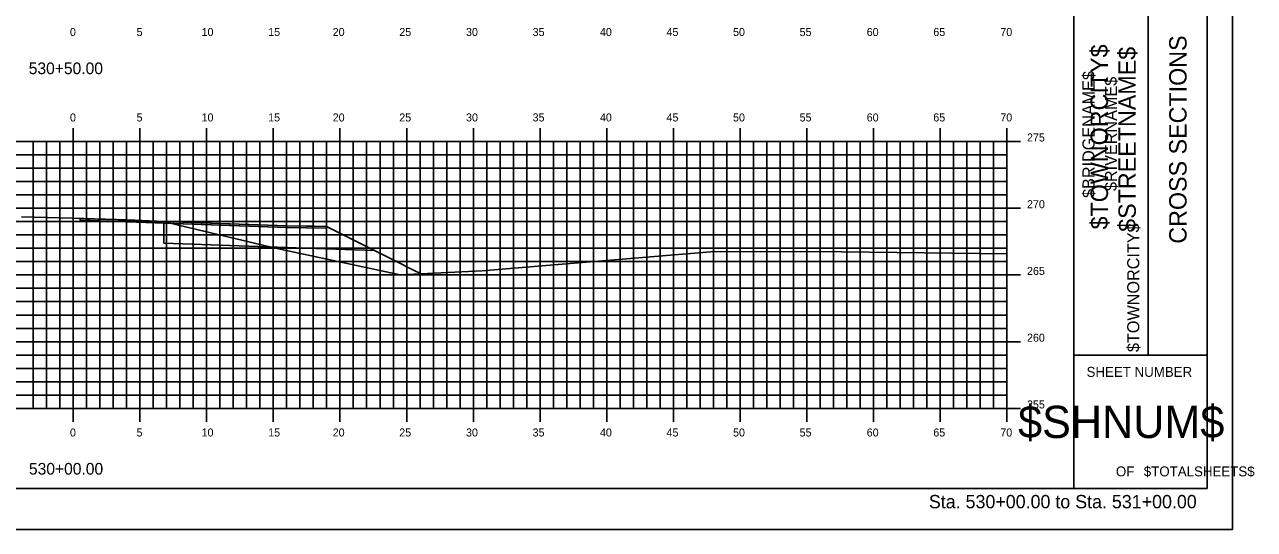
# Model space of a CAD drawing. Extents: x 1168600 to 1177589, y 610178 to 611246.
# Drawn here: x 1176610.3 to 1176702.4, y 610268.7 to 610306.6 of the extents above; entities that cross this region are included whole.
import ezdxf

# ---------------------------------------------------------------- set-up
doc = ezdxf.new("R2010")
doc.units = 0
for name, color, linetype in [('_Construction', 7, 'Continuous'), ('_Station Equation', 7, 'Continuous'), ('D_Roadway_Edge_TW', 7, 'Continuous'), ('D_Roadway_SubGrade', 7, 'Continuous'), ('D_Slope_Direction', 7, 'Continuous'), ('D_Text_Standard', 7, 'Continuous'), ('H_V ANNOTATION', 7, 'Continuous'), ('MAJOR', 7, 'Continuous'), ('MATCH LINES', 7, 'Continuous'), ('MINOR', 7, 'Continuous')]:
    doc.layers.add(name, color=color, linetype=linetype)

msp = doc.modelspace()

# ---------------------------------------------------------------- linework, layer by layer
at = {"layer": '_Construction'}
for p, q in [((1176688.898, 610271.804), (1176688.898, 610376.804)), ((1176698.898, 610271.804), (1176698.898, 610376.804)), ((1176694.489, 610281.804), (1176694.489, 610316.804)), ((1176688.898, 610281.804), (1176698.898, 610281.804)), ((1176538.898, 610271.801), (1176698.898, 610271.801))]:
    msp.add_line(p, q, dxfattribs=at)
msp.add_lwpolyline([(1176530.805, 610268.742), (1176700.805, 610268.742), (1176700.805, 610378.742), (1176530.805, 610378.742)], close=True, dxfattribs=at)
at = {"layer": '_Station Equation'}
msp.add_lwpolyline([(1176610.032, 610292.148), (1176612.941, 610292.075), (1176614.694, 610292.023), (1176617.956, 610291.93), (1176618.515, 610291.909), (1176620.705, 610291.813), (1176620.884, 610291.753), (1176621.786, 610291.523), (1176629.076, 610289.807), (1176638.403, 610287.811), (1176644.554, 610288.107), (1176661.985, 610289.549), (1176671.52, 610289.53), (1176683.898, 610289.379)], dxfattribs=at)
at = {"layer": 'D_Roadway_Edge_TW'}
msp.add_lwpolyline([(1176614.421, 610292.031), (1176620.705, 610291.813), (1176629.898, 610291.491), (1176629.898, 610291.366), (1176614.421, 610291.906), (1176614.421, 610292.031)], dxfattribs=at)
msp.add_lwpolyline([(1176614.421, 610292.031), (1176620.705, 610291.813), (1176629.898, 610291.491), (1176629.898, 610291.366), (1176614.421, 610291.906), (1176614.421, 610292.031)], dxfattribs=at)
msp.add_lwpolyline([(1176614.421, 610292.031), (1176620.705, 610291.813), (1176629.898, 610291.491), (1176632.89, 610291.434), (1176632.89, 610291.309), (1176629.898, 610291.366), (1176614.421, 610291.906)], close=True, dxfattribs=at)
msp.add_lwpolyline([(1176614.421, 610292.031), (1176620.705, 610291.813), (1176629.898, 610291.491), (1176632.89, 610291.434), (1176632.89, 610291.309), (1176629.898, 610291.366), (1176614.421, 610291.906)], close=True, dxfattribs=at)
at = {"layer": 'D_Roadway_SubGrade'}
msp.add_lwpolyline([(1176629.898, 610291.491), (1176632.89, 610291.434), (1176636.488, 610289.632), (1176629.898, 610289.866), (1176620.705, 610290.188), (1176620.705, 610291.688), (1176629.898, 610291.366)], close=True, dxfattribs=at)
msp.add_lwpolyline([(1176629.898, 610291.491), (1176632.89, 610291.434), (1176636.488, 610289.632), (1176629.898, 610289.866), (1176620.705, 610290.188), (1176620.705, 610291.688), (1176629.898, 610291.366)], close=True, dxfattribs=at)
at = {"layer": 'D_Slope_Direction'}
msp.add_lwpolyline([(1176629.898, 610291.491), (1176632.89, 610291.434)], dxfattribs=at)
msp.add_lwpolyline([(1176629.898, 610291.491), (1176632.89, 610291.434)], dxfattribs=at)
at = {"layer": 'D_Text_Standard'}
msp.add_lwpolyline([(1176614.421, 610292.031), (1176614.882, 610292.016), (1176618.331, 610291.896), (1176620.131, 610291.834), (1176620.705, 610291.813), (1176622.762, 610291.741), (1176629.898, 610291.491), (1176631.968, 610291.451), (1176632.89, 610291.434), (1176636.142, 610289.805), (1176636.488, 610289.632), (1176638.039, 610288.856), (1176639.37, 610288.19), (1176639.37, 610288.19), (1176639.976, 610287.887)], dxfattribs=at)
at = {"layer": 'MAJOR'}
for p, q in [((1176613.898, 610298.803), (1176613.898, 610297.801)), ((1176618.898, 610298.803), (1176618.898, 610297.801)), ((1176623.898, 610298.803), (1176623.898, 610297.801)), ((1176628.898, 610298.803), (1176628.898, 610297.801)), ((1176633.898, 610298.803), (1176633.898, 610297.801)), ((1176638.898, 610298.803), (1176638.898, 610297.801)), ((1176643.898, 610298.803), (1176643.898, 610297.801)), ((1176648.898, 610298.803), (1176648.898, 610297.801)), ((1176653.898, 610298.803), (1176653.898, 610297.801)), ((1176658.898, 610298.803), (1176658.898, 610297.801)), ((1176663.898, 610298.803), (1176663.898, 610297.801)), ((1176668.898, 610298.803), (1176668.898, 610297.801)), ((1176673.898, 610298.803), (1176673.898, 610297.801)), ((1176678.898, 610298.803), (1176678.898, 610297.801)), ((1176683.898, 610298.803), (1176683.898, 610297.801)), ((1176543.898, 610297.801), (1176683.898, 610297.801)), ((1176543.898, 610297.801), (1176683.898, 610297.801)), ((1176613.898, 610277.801), (1176613.898, 610297.801)), ((1176618.898, 610277.801), (1176618.898, 610297.801)), ((1176623.898, 610277.801), (1176623.898, 610297.801)), ((1176628.898, 610277.801), (1176628.898, 610297.801)), ((1176633.898, 610277.801), (1176633.898, 610297.801)), ((1176638.898, 610277.801), (1176638.898, 610297.801)), ((1176643.898, 610277.801), (1176643.898, 610297.801)), ((1176648.898, 610277.801), (1176648.898, 610297.801)), ((1176653.898, 610277.801), (1176653.898, 610297.801)), ((1176658.898, 610277.801), (1176658.898, 610297.801)), ((1176663.898, 610277.801), (1176663.898, 610297.801)), ((1176668.898, 610277.801), (1176668.898, 610297.801)), ((1176673.898, 610277.801), (1176673.898, 610297.801)), ((1176678.898, 610277.801), (1176678.898, 610297.801)), ((1176684.9, 610297.801), (1176682.896, 610297.801)), ((1176683.898, 610277.801), (1176683.898, 610297.801)), ((1176683.898, 610277.801), (1176683.898, 610297.801)), ((1176543.898, 610292.801), (1176683.898, 610292.801)), ((1176684.9, 610292.801), (1176682.896, 610292.801)), ((1176543.898, 610287.801), (1176683.898, 610287.801)), ((1176684.9, 610287.801), (1176682.896, 610287.801)), ((1176543.898, 610282.801), (1176683.898, 610282.801)), ((1176684.9, 610282.801), (1176682.896, 610282.801)), ((1176543.898, 610277.801), (1176683.898, 610277.801)), ((1176543.898, 610277.801), (1176683.898, 610277.801)), ((1176613.898, 610276.799), (1176613.898, 610277.801)), ((1176618.898, 610276.799), (1176618.898, 610277.801)), ((1176623.898, 610276.799), (1176623.898, 610277.801)), ((1176628.898, 610276.799), (1176628.898, 610277.801)), ((1176633.898, 610276.799), (1176633.898, 610277.801)), ((1176638.898, 610276.799), (1176638.898, 610277.801)), ((1176643.898, 610276.799), (1176643.898, 610277.801)), ((1176648.898, 610276.799), (1176648.898, 610277.801)), ((1176653.898, 610276.799), (1176653.898, 610277.801)), ((1176658.898, 610276.799), (1176658.898, 610277.801)), ((1176663.898, 610276.799), (1176663.898, 610277.801)), ((1176668.898, 610276.799), (1176668.898, 610277.801)), ((1176673.898, 610276.799), (1176673.898, 610277.801)), ((1176678.898, 610276.799), (1176678.898, 610277.801)), ((1176684.9, 610277.801), (1176682.896, 610277.801)), ((1176683.898, 610276.799), (1176683.898, 610277.801))]:
    msp.add_line(p, q, dxfattribs=at)
at = {"layer": 'MATCH LINES'}
msp.add_lwpolyline([(1176629.898, 610291.491), (1176629.898, 610291.366)], dxfattribs=at)
msp.add_lwpolyline([(1176629.898, 610291.491), (1176629.898, 610291.366)], dxfattribs=at)
at = {"layer": 'MINOR'}
for p, q in [((1176610.898, 610277.801), (1176610.898, 610297.801)), ((1176611.898, 610277.801), (1176611.898, 610297.801)), ((1176612.898, 610277.801), (1176612.898, 610297.801)), ((1176614.898, 610277.801), (1176614.898, 610297.801)), ((1176615.898, 610277.801), (1176615.898, 610297.801)), ((1176616.898, 610277.801), (1176616.898, 610297.801)), ((1176617.898, 610277.801), (1176617.898, 610297.801)), ((1176619.898, 610277.801), (1176619.898, 610297.801)), ((1176620.898, 610277.801), (1176620.898, 610297.801)), ((1176621.898, 610277.801), (1176621.898, 610297.801)), ((1176622.898, 610277.801), (1176622.898, 610297.801)), ((1176624.898, 610277.801), (1176624.898, 610297.801)), ((1176625.898, 610277.801), (1176625.898, 610297.801)), ((1176626.898, 610277.801), (1176626.898, 610297.801)), ((1176627.898, 610277.801), (1176627.898, 610297.801)), ((1176629.898, 610277.801), (1176629.898, 610297.801)), ((1176630.898, 610277.801), (1176630.898, 610297.801)), ((1176631.898, 610277.801), (1176631.898, 610297.801)), ((1176632.898, 610277.801), (1176632.898, 610297.801)), ((1176634.898, 610277.801), (1176634.898, 610297.801)), ((1176635.898, 610277.801), (1176635.898, 610297.801)), ((1176636.898, 610277.801), (1176636.898, 610297.801)), ((1176637.898, 610277.801), (1176637.898, 610297.801)), ((1176639.898, 610277.801), (1176639.898, 610297.801)), ((1176640.898, 610277.801), (1176640.898, 610297.801)), ((1176641.898, 610277.801), (1176641.898, 610297.801)), ((1176642.898, 610277.801), (1176642.898, 610297.801)), ((1176644.898, 610277.801), (1176644.898, 610297.801)), ((1176645.898, 610277.801), (1176645.898, 610297.801)), ((1176646.898, 610277.801), (1176646.898, 610297.801)), ((1176647.898, 610277.801), (1176647.898, 610297.801)), ((1176649.898, 610277.801), (1176649.898, 610297.801)), ((1176650.898, 610277.801), (1176650.898, 610297.801)), ((1176651.898, 610277.801), (1176651.898, 610297.801)), ((1176652.898, 610277.801), (1176652.898, 610297.801)), ((1176654.898, 610277.801), (1176654.898, 610297.801)), ((1176655.898, 610277.801), (1176655.898, 610297.801)), ((1176656.898, 610277.801), (1176656.898, 610297.801)), ((1176657.898, 610277.801), (1176657.898, 610297.801)), ((1176659.898, 610277.801), (1176659.898, 610297.801)), ((1176660.898, 610277.801), (1176660.898, 610297.801)), ((1176661.898, 610277.801), (1176661.898, 610297.801)), ((1176662.898, 610277.801), (1176662.898, 610297.801)), ((1176664.898, 610277.801), (1176664.898, 610297.801)), ((1176665.898, 610277.801), (1176665.898, 610297.801)), ((1176666.898, 610277.801), (1176666.898, 610297.801)), ((1176667.898, 610277.801), (1176667.898, 610297.801)), ((1176669.898, 610277.801), (1176669.898, 610297.801)), ((1176670.898, 610277.801), (1176670.898, 610297.801)), ((1176671.898, 610277.801), (1176671.898, 610297.801)), ((1176672.898, 610277.801), (1176672.898, 610297.801)), ((1176674.898, 610277.801), (1176674.898, 610297.801)), ((1176675.898, 610277.801), (1176675.898, 610297.801)), ((1176676.898, 610277.801), (1176676.898, 610297.801)), ((1176677.898, 610277.801), (1176677.898, 610297.801)), ((1176679.898, 610277.801), (1176679.898, 610297.801)), ((1176680.898, 610277.801), (1176680.898, 610297.801)), ((1176681.898, 610277.801), (1176681.898, 610297.801)), ((1176682.898, 610277.801), (1176682.898, 610297.801)), ((1176543.898, 610296.801), (1176683.898, 610296.801)), ((1176683.898, 610296.801), (1176682.896, 610296.801)), ((1176543.898, 610295.801), (1176683.898, 610295.801)), ((1176683.898, 610295.801), (1176682.896, 610295.801)), ((1176543.898, 610294.801), (1176683.898, 610294.801)), ((1176683.898, 610294.801), (1176682.896, 610294.801)), ((1176543.898, 610293.801), (1176683.898, 610293.801)), ((1176683.898, 610293.801), (1176682.896, 610293.801)), ((1176543.898, 610291.801), (1176683.898, 610291.801)), ((1176683.898, 610291.801), (1176682.896, 610291.801)), ((1176543.898, 610290.801), (1176683.898, 610290.801)), ((1176683.898, 610290.801), (1176682.896, 610290.801)), ((1176543.898, 610289.801), (1176683.898, 610289.801)), ((1176683.898, 610289.801), (1176682.896, 610289.801)), ((1176543.898, 610288.801), (1176683.898, 610288.801)), ((1176683.898, 610288.801), (1176682.896, 610288.801)), ((1176543.898, 610286.801), (1176683.898, 610286.801)), ((1176683.898, 610286.801), (1176682.896, 610286.801)), ((1176543.898, 610285.801), (1176683.898, 610285.801)), ((1176683.898, 610285.801), (1176682.896, 610285.801)), ((1176543.898, 610284.801), (1176683.898, 610284.801)), ((1176683.898, 610284.801), (1176682.896, 610284.801)), ((1176543.898, 610283.801), (1176683.898, 610283.801)), ((1176683.898, 610283.801), (1176682.896, 610283.801)), ((1176543.898, 610281.801), (1176683.898, 610281.801)), ((1176683.898, 610281.801), (1176682.896, 610281.801)), ((1176543.898, 610280.801), (1176683.898, 610280.801)), ((1176683.898, 610280.801), (1176682.896, 610280.801)), ((1176543.898, 610279.801), (1176683.898, 610279.801)), ((1176683.898, 610279.801), (1176682.896, 610279.801)), ((1176543.898, 610278.801), (1176683.898, 610278.801)), ((1176683.898, 610278.801), (1176682.896, 610278.801))]:
    msp.add_line(p, q, dxfattribs=at)

# ---------------------------------------------------------------- texts
at = {"layer": '_Construction'}
for s, height, rotation, p in [('CROSS SECTIONS', 1.30428, 90, (1176697.363, 610290.143)), ('$TOWNORCITY$', 1.30428, 90, (1176691.47, 610291.212)), ('$STREETNAME$', 1.30428, 90, (1176693.557, 610291.032)), ('$BRIDGENAME$', 0.90716, 90, (1176690.464, 610293.572)), ('$RIVERNAME$', 0.90716, 90, (1176692.141, 610294.087)), ('$TOWNORCITY$', 0.90716, 90, (1176693.818, 610282.025)), ('SHEET NUMBER', 0.74527, 360, (1176689.864, 610280.168)), ('$SHNUM$', 2.4194, 360, (1176684.731, 610275.584)), ('OF', 0.7453, 360, (1176692.065, 610272.714)), ('$TOTALSHEETS$', 0.74527, 360, (1176694.155, 610272.714))]:
    msp.add_text(s, height=height, rotation=rotation, dxfattribs=at).set_placement(p)
at = {"layer": 'H_V ANNOTATION'}
for s, height, p in [('0', 0.6, (1176613.657, 610305.701)), ('5', 0.6, (1176618.649, 610305.701)), ('10', 0.6, (1176623.523, 610305.701)), ('15', 0.6, (1176628.515, 610305.701)), ('20', 0.6, (1176633.352, 610305.701)), ('25', 0.6, (1176638.344, 610305.701)), ('30', 0.6, (1176643.347, 610305.701)), ('35', 0.6, (1176648.339, 610305.701)), ('40', 0.6, (1176653.384, 610305.701)), ('45', 0.6, (1176658.376, 610305.701)), ('50', 0.6, (1176663.363, 610305.701)), ('55', 0.6, (1176668.355, 610305.701)), ('60', 0.6, (1176673.384, 610305.701)), ('65', 0.6, (1176678.376, 610305.701)), ('70', 0.6, (1176683.4, 610305.701)), ('530+50.00', 0.875, (1176610.566, 610302.844)), ('0', 0.6, (1176613.657, 610299.301)), ('5', 0.6, (1176618.649, 610299.301)), ('10', 0.6, (1176623.523, 610299.301)), ('15', 0.6, (1176628.515, 610299.301)), ('20', 0.6, (1176633.352, 610299.301)), ('25', 0.6, (1176638.344, 610299.301)), ('30', 0.6, (1176643.347, 610299.301)), ('35', 0.6, (1176648.339, 610299.301)), ('40', 0.6, (1176653.384, 610299.301)), ('45', 0.6, (1176658.376, 610299.301)), ('50', 0.6, (1176663.363, 610299.301)), ('55', 0.6, (1176668.355, 610299.301)), ('60', 0.6, (1176673.384, 610299.301)), ('65', 0.6, (1176678.376, 610299.301)), ('70', 0.6, (1176683.4, 610299.301)), ('275', 0.6, (1176685.398, 610297.801)), ('270', 0.6, (1176685.398, 610292.801)), ('265', 0.6, (1176685.398, 610287.801)), ('260', 0.6, (1176685.398, 610282.801)), ('255', 0.6, (1176685.398, 610277.801)), ('0', 0.6, (1176613.657, 610275.701)), ('5', 0.6, (1176618.649, 610275.701)), ('10', 0.6, (1176623.523, 610275.701)), ('15', 0.6, (1176628.515, 610275.701)), ('20', 0.6, (1176633.352, 610275.701)), ('25', 0.6, (1176638.344, 610275.701)), ('30', 0.6, (1176643.347, 610275.701)), ('35', 0.6, (1176648.339, 610275.701)), ('40', 0.6, (1176653.384, 610275.701)), ('45', 0.6, (1176658.376, 610275.701)), ('50', 0.6, (1176663.363, 610275.701)), ('55', 0.6, (1176668.355, 610275.701)), ('60', 0.6, (1176673.384, 610275.701)), ('65', 0.6, (1176678.376, 610275.701)), ('70', 0.6, (1176683.4, 610275.701)), ('530+00.00', 0.875, (1176610.582, 610272.844)), ('Sta. 530+00.00 to Sta. 531+00.00', 1.0002, (1176678.044, 610270.321))]:
    msp.add_text(s, height=height, dxfattribs=at).set_placement(p)

doc.saveas('drawing.dxf')
